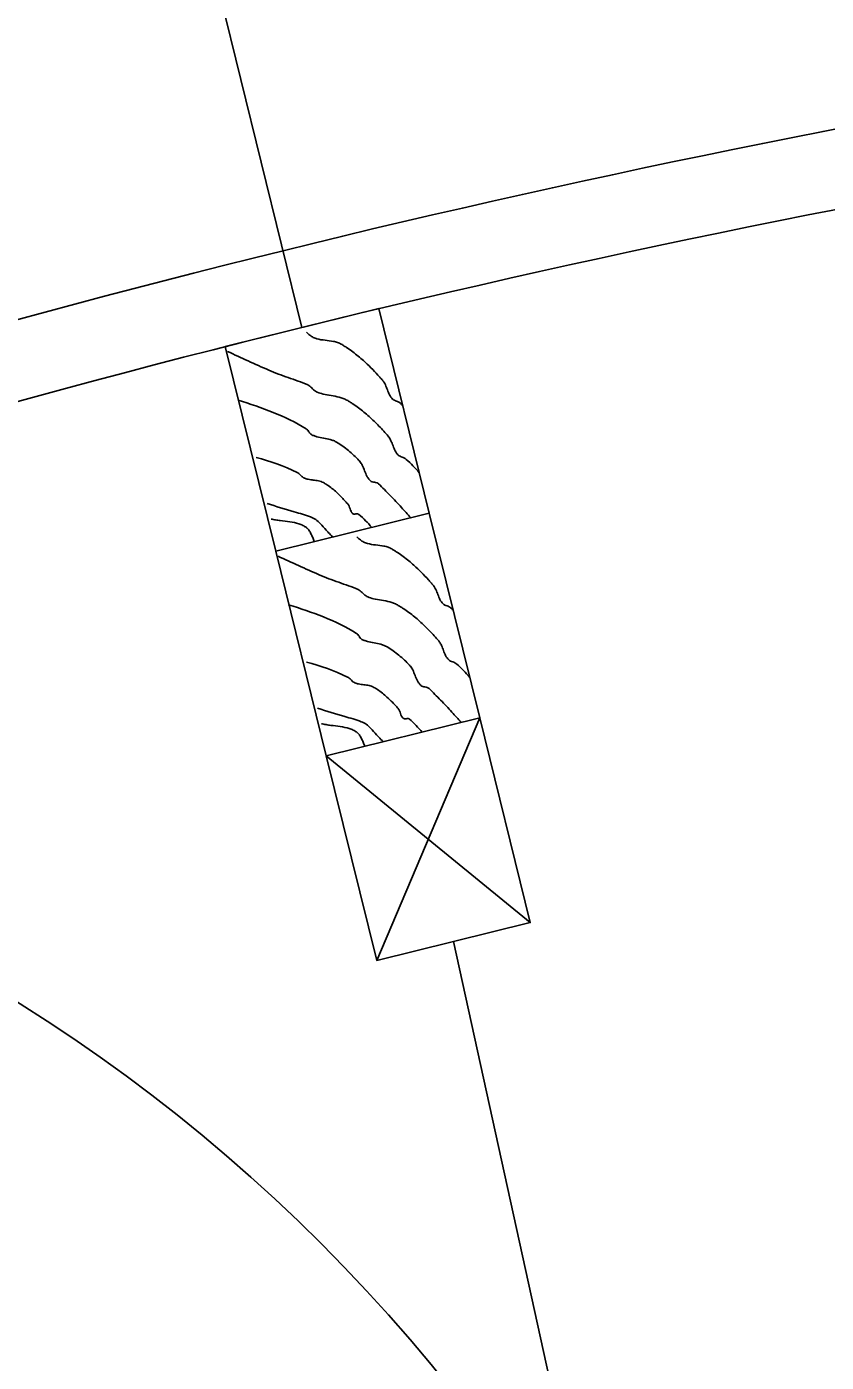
# Model space of a CAD drawing. Extents: x 1312564.2 to 1312581.5, y 1207298.4 to 1207352.6.
# Drawn here: x 1312567.286 to 1312567.622, y 1207302.743 to 1207303.303 of the extents above; entities that cross this region are included whole.
import ezdxf

# ---------------------------------------------------------------- set-up
doc = ezdxf.new("R2010")
doc.units = 0
for name, color, linetype in [('Level 13', 7, 'Continuous'), ('Level 14', 7, 'Continuous'), ('Level 15', 7, 'Continuous')]:
    doc.layers.add(name, color=color, linetype=linetype)

msp = doc.modelspace()

# ---------------------------------------------------------------- linework, layer by layer
at = {"layer": 'Level 13'}
for points in [[(1312567.44413, 1207303.14423), (1312567.44324, 1207303.14513), (1312567.44288, 1207303.14543), (1312567.44248, 1207303.14567), (1312567.44159, 1207303.14605), (1312567.44069, 1207303.14642), (1312567.44028, 1207303.14665), (1312567.43991, 1207303.14694), (1312567.43919, 1207303.14777), (1312567.43862, 1207303.14871), (1312567.43773, 1207303.15079), (1312567.43687, 1207303.15291), (1312567.43635, 1207303.1539), (1312567.4357, 1207303.15481), (1312567.43475, 1207303.1559), (1312567.43379, 1207303.15698), (1312567.42768, 1207303.16307), (1312567.42322, 1207303.16672), (1312567.42085, 1207303.16839), (1312567.41962, 1207303.16919), (1312567.41838, 1207303.16996), (1312567.4168, 1207303.17068), (1312567.41512, 1207303.17114), (1312567.4116, 1207303.17163), (1312567.40818, 1207303.17223), (1312567.40662, 1207303.17282), (1312567.40521, 1207303.17373), (1312567.40378, 1207303.175)], [(1312567.45109, 1207303.11604), (1312567.44561, 1207303.12164), (1312567.44485, 1207303.12218), (1312567.44396, 1207303.12256), (1312567.44306, 1207303.12292), (1312567.44228, 1207303.12344), (1312567.44156, 1207303.12428), (1312567.44099, 1207303.12522), (1312567.4401, 1207303.1273), (1312567.43924, 1207303.12942), (1312567.43841, 1207303.13088), (1312567.43807, 1207303.13132), (1312567.4342, 1207303.1356), (1312567.43007, 1207303.1396), (1312567.42561, 1207303.14325), (1312567.42323, 1207303.14492), (1312567.422, 1207303.14571), (1312567.42075, 1207303.14646), (1312567.41918, 1207303.14721), (1312567.41753, 1207303.14774), (1312567.41412, 1207303.14841), (1312567.41072, 1207303.14905), (1312567.40833, 1207303.14986), (1312567.40758, 1207303.15024), (1312567.40674, 1207303.15086), (1312567.40597, 1207303.15161), (1312567.40519, 1207303.15235), (1312567.4043, 1207303.1529), (1312567.40024, 1207303.1545), (1312567.39611, 1207303.15596), (1312567.39199, 1207303.15745), (1312567.38794, 1207303.15911), (1312567.37068, 1207303.16691)], [(1312567.44753, 1207303.09713), (1312567.44363, 1207303.10146), (1312567.44129, 1207303.10399), (1312567.43889, 1207303.10648), (1312567.43646, 1207303.10893), (1312567.43402, 1207303.11136), (1312567.43366, 1207303.11163), (1312567.43325, 1207303.11181), (1312567.43233, 1207303.11202), (1312567.4314, 1207303.11223), (1312567.43061, 1207303.11265), (1312567.43019, 1207303.11308), (1312567.42981, 1207303.11355), (1312567.42917, 1207303.11457), (1312567.42816, 1207303.11685), (1312567.42718, 1207303.11916), (1312567.42622, 1207303.12072), (1312567.42582, 1207303.12118), (1312567.42367, 1207303.12332), (1312567.42139, 1207303.12533), (1312567.41898, 1207303.12719), (1312567.41643, 1207303.12886), (1312567.41515, 1207303.12949), (1312567.41379, 1207303.12994), (1312567.41095, 1207303.13054), (1312567.40814, 1207303.13114), (1312567.40681, 1207303.13158), (1312567.40558, 1207303.13221), (1312567.40506, 1207303.13271), (1312567.40465, 1207303.13336), (1312567.40422, 1207303.13399), (1312567.40365, 1207303.13442), (1312567.3751, 1207303.1465)], [(1312567.43115, 1207303.09309), (1312567.42578, 1207303.09851), (1312567.42551, 1207303.09869), (1312567.42519, 1207303.09876), (1312567.42446, 1207303.09873), (1312567.42372, 1207303.09869), (1312567.42312, 1207303.09892), (1312567.42293, 1207303.09912), (1312567.42275, 1207303.09934), (1312567.42247, 1207303.09983), (1312567.42205, 1207303.10092), (1312567.42165, 1207303.10203), (1312567.42139, 1207303.10254), (1312567.42105, 1207303.103), (1312567.41993, 1207303.10424), (1312567.41877, 1207303.10546), (1312567.41637, 1207303.10782), (1312567.41238, 1207303.11096), (1312567.41165, 1207303.11142), (1312567.41091, 1207303.11186), (1312567.40991, 1207303.11232), (1312567.40885, 1207303.11262), (1312567.40665, 1207303.11297), (1312567.40447, 1207303.11329), (1312567.40293, 1207303.11377), (1312567.40269, 1207303.11388), (1312567.40246, 1207303.114), (1312567.40178, 1207303.11451), (1312567.40117, 1207303.11514), (1312567.40055, 1207303.11574), (1312567.39982, 1207303.11617), (1312567.38268, 1207303.12247)], [(1312567.41481, 1207303.08906), (1312567.4129, 1207303.091), (1312567.41247, 1207303.09144), (1312567.41205, 1207303.0919), (1312567.40952, 1207303.09473), (1312567.40767, 1207303.09636), (1312567.40552, 1207303.09745), (1312567.39867, 1207303.09959), (1312567.38727, 1207303.10314)], [(1312567.40707, 1207303.08715), (1312567.40639, 1207303.08881), (1312567.40567, 1207303.09043), (1312567.40482, 1207303.09187), (1312567.40431, 1207303.09249), (1312567.40403, 1207303.09276), (1312567.40389, 1207303.09289), (1312567.40381, 1207303.09295), (1312567.40377, 1207303.09298), (1312567.40375, 1207303.09299), (1312567.40374, 1207303.09301), (1312567.40338, 1207303.09326), (1312567.40301, 1207303.0935), (1312567.40224, 1207303.09392), (1312567.40056, 1207303.09459), (1312567.39679, 1207303.09541), (1312567.39279, 1207303.09593), (1312567.39082, 1207303.09621), (1312567.38891, 1207303.09659)], [(1312567.46532, 1207303.05832), (1312567.46443, 1207303.05923), (1312567.46407, 1207303.05953), (1312567.46366, 1207303.05977), (1312567.46277, 1207303.06015), (1312567.46188, 1207303.06051), (1312567.46146, 1207303.06074), (1312567.46109, 1207303.06103), (1312567.46038, 1207303.06186), (1312567.4598, 1207303.06281), (1312567.45891, 1207303.06488), (1312567.45806, 1207303.06701), (1312567.45753, 1207303.068), (1312567.45688, 1207303.06891), (1312567.45593, 1207303.07), (1312567.45497, 1207303.07108), (1312567.44887, 1207303.07717), (1312567.4444, 1207303.08082), (1312567.44203, 1207303.08249), (1312567.44081, 1207303.08329), (1312567.43956, 1207303.08405), (1312567.43799, 1207303.08478), (1312567.4363, 1207303.08523), (1312567.43279, 1207303.08573), (1312567.42936, 1207303.08633), (1312567.4278, 1207303.08692), (1312567.4264, 1207303.08783), (1312567.42496, 1207303.0891)], [(1312567.47227, 1207303.03013), (1312567.4668, 1207303.03574), (1312567.46603, 1207303.03628), (1312567.46514, 1207303.03665), (1312567.46424, 1207303.03702), (1312567.46346, 1207303.03754), (1312567.46275, 1207303.03837), (1312567.46218, 1207303.03931), (1312567.46128, 1207303.04139), (1312567.46043, 1207303.04351), (1312567.45959, 1207303.04498), (1312567.45925, 1207303.04542), (1312567.45539, 1207303.0497), (1312567.45126, 1207303.0537), (1312567.44679, 1207303.05735), (1312567.44442, 1207303.05901), (1312567.44319, 1207303.0598), (1312567.44193, 1207303.06056), (1312567.44036, 1207303.06131), (1312567.43872, 1207303.06183), (1312567.4353, 1207303.0625), (1312567.4319, 1207303.06315), (1312567.42951, 1207303.06395), (1312567.42877, 1207303.06433), (1312567.42793, 1207303.06496), (1312567.42716, 1207303.06571), (1312567.42637, 1207303.06644), (1312567.42549, 1207303.067), (1312567.42142, 1207303.0686), (1312567.41729, 1207303.07006), (1312567.41317, 1207303.07155), (1312567.40913, 1207303.07321), (1312567.39186, 1207303.08101)], [(1312567.46872, 1207303.01123), (1312567.46481, 1207303.01555), (1312567.46247, 1207303.01809), (1312567.46008, 1207303.02058), (1312567.45765, 1207303.02303), (1312567.4552, 1207303.02546), (1312567.45484, 1207303.02572), (1312567.45443, 1207303.02591), (1312567.45351, 1207303.02612), (1312567.45258, 1207303.02633), (1312567.4518, 1207303.02675), (1312567.45138, 1207303.02718), (1312567.451, 1207303.02765), (1312567.45036, 1207303.02867), (1312567.44935, 1207303.03094), (1312567.44836, 1207303.03326), (1312567.4474, 1207303.03482), (1312567.447, 1207303.03528), (1312567.44485, 1207303.03742), (1312567.44258, 1207303.03943), (1312567.44017, 1207303.04128), (1312567.43761, 1207303.04296), (1312567.43633, 1207303.04359), (1312567.43498, 1207303.04404), (1312567.43214, 1207303.04464), (1312567.42933, 1207303.04524), (1312567.428, 1207303.04568), (1312567.42676, 1207303.0463), (1312567.42624, 1207303.04681), (1312567.42583, 1207303.04746), (1312567.4254, 1207303.04809), (1312567.42484, 1207303.04852), (1312567.39629, 1207303.0606)], [(1312567.45234, 1207303.00719), (1312567.44696, 1207303.01261), (1312567.44669, 1207303.01279), (1312567.44637, 1207303.01286), (1312567.44564, 1207303.01282), (1312567.44491, 1207303.01279), (1312567.4443, 1207303.01301), (1312567.44411, 1207303.01322), (1312567.44394, 1207303.01344), (1312567.44365, 1207303.01393), (1312567.44323, 1207303.01502), (1312567.44283, 1207303.01613), (1312567.44257, 1207303.01664), (1312567.44224, 1207303.0171), (1312567.44111, 1207303.01834), (1312567.43996, 1207303.01956), (1312567.43755, 1207303.02191), (1312567.43356, 1207303.02505), (1312567.43284, 1207303.02551), (1312567.4321, 1207303.02595), (1312567.43109, 1207303.02641), (1312567.43003, 1207303.02672), (1312567.42783, 1207303.02706), (1312567.42565, 1207303.02739), (1312567.42412, 1207303.02786), (1312567.42388, 1207303.02798), (1312567.42364, 1207303.0281), (1312567.42297, 1207303.02861), (1312567.42236, 1207303.02924), (1312567.42173, 1207303.02984), (1312567.42101, 1207303.03027), (1312567.40386, 1207303.03656)], [(1312567.436, 1207303.00316), (1312567.43408, 1207303.00509), (1312567.43366, 1207303.00554), (1312567.43323, 1207303.006), (1312567.4307, 1207303.00883), (1312567.42885, 1207303.01046), (1312567.42671, 1207303.01155), (1312567.41986, 1207303.01369), (1312567.40845, 1207303.01724)], [(1312567.42826, 1207303.00125), (1312567.42757, 1207303.00291), (1312567.42685, 1207303.00453), (1312567.426, 1207303.00597), (1312567.4255, 1207303.00658), (1312567.42522, 1207303.00686), (1312567.42507, 1207303.00698), (1312567.425, 1207303.00705), (1312567.42496, 1207303.00708), (1312567.42494, 1207303.00709), (1312567.42492, 1207303.00711), (1312567.42457, 1207303.00736), (1312567.4242, 1207303.0076), (1312567.42342, 1207303.00802), (1312567.42174, 1207303.00869), (1312567.41798, 1207303.00951), (1312567.41398, 1207303.01002), (1312567.412, 1207303.01031), (1312567.4101, 1207303.01069)]]:
    msp.add_spline(points, degree=3, dxfattribs=at)
at = {"layer": 'Level 14'}
for p, q in [((1312567.47646, 1207303.01314), (1312567.43325, 1207302.91136)), ((1312567.41207, 1207302.99726), (1312567.49764, 1207302.92724))]:
    msp.add_line(p, q, dxfattribs=at)
at = {"layer": 'Level 15'}
for p, q in [((1312567.40189, 1207303.177), (1312567.29936, 1207303.59278)), ((1312567.5186, 1207302.67704), (1312567.46545, 1207302.9193))]:
    msp.add_line(p, q, dxfattribs=at)
for points in [[(1312567.43409, 1207303.18494), (1312567.3697, 1207303.16906), (1312567.39088, 1207303.08316), (1312567.45528, 1207303.09904)], [(1312567.45528, 1207303.09904), (1312567.39088, 1207303.08316), (1312567.41207, 1207302.99726), (1312567.47646, 1207303.01314)], [(1312567.47646, 1207303.01314), (1312567.41207, 1207302.99726), (1312567.43325, 1207302.91136), (1312567.49764, 1207302.92724)]]:
    msp.add_lwpolyline(points, close=True, dxfattribs=at)
for centre, radius, start, end in [((1312568.52675, 1207298.61564), 4.73118, 93.84863, 113.85735), ((1312568.52675, 1207298.61564), 4.69801, 93.84863, 113.85735), ((1312566.90198, 1207302.28433), 0.71856, 257.04803, 104.1473)]:
    msp.add_arc(centre, radius, start, end, dxfattribs=at)

doc.saveas('drawing.dxf')
